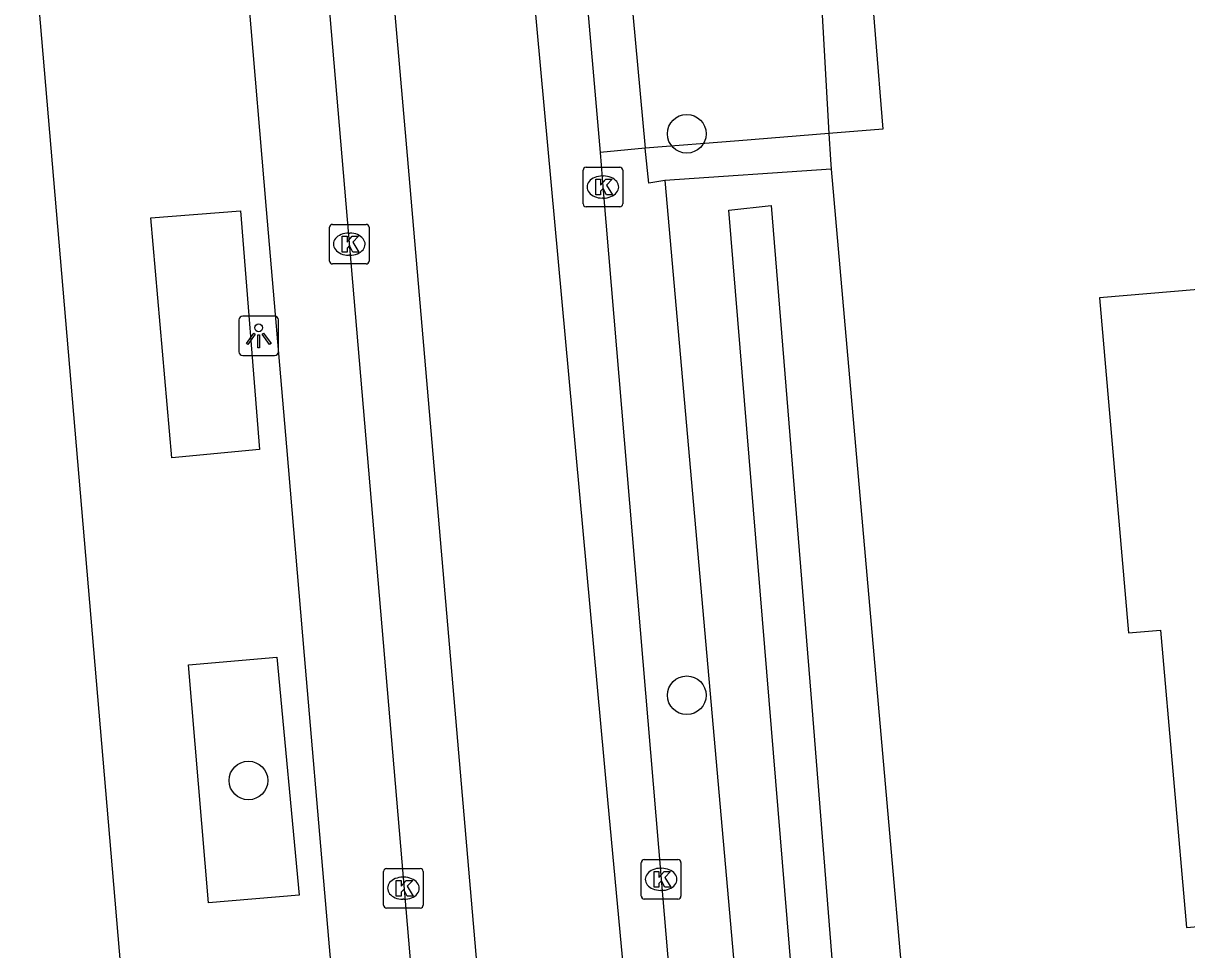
# Model space of a CAD drawing. Extents: x 163427 to 164190, y 380331 to 381641.
# Drawn here: x 163943.65 to 163973.08, y 381152.36 to 381175.8 of the extents above; entities that cross this region are included whole.
import ezdxf

# ---------------------------------------------------------------- set-up
doc = ezdxf.new("R2010")
doc.units = 0
for name, color, linetype in [('IMGEO_Boom', 7, 'Continuous'), ('IMGEO_Erf', 7, 'Continuous'), ('IMGEO_Groenvoorziening', 7, 'Continuous'), ('IMGEO_Haag', 7, 'Continuous'), ('IMGEO_Kolk', 7, 'Continuous'), ('IMGEO_Lichtpunt', 7, 'Continuous'), ('IMGEO_Pand', 7, 'Continuous'), ('IMGEO_Rijbaan_lokaal_gesloten', 7, 'Continuous'), ('IMGEO_Voetpad_open', 7, 'Continuous'), ('IMGEO_Waterloop', 7, 'Continuous')]:
    doc.layers.add(name, color=color, linetype=linetype)

msp = doc.modelspace()

# ---------------------------------------------------------------- linework, layer by layer
at = {"layer": 'IMGEO_Boom'}
for centre in [(163960.43, 381173), (163960.43, 381158.8), (163949.343, 381156.645)]:
    msp.add_circle(centre, 0.489, dxfattribs=at)
at = {"layer": 'IMGEO_Erf'}
msp.add_lwpolyline([(163964.083, 381172.104), (163967.761, 381130.27)], dxfattribs=at)
at = {"layer": 'IMGEO_Groenvoorziening'}
msp.add_lwpolyline([(163959.878, 381171.815), (163963.576, 381129.903)], dxfattribs=at)
at = {"layer": 'IMGEO_Haag'}
for points in [[(163964.024, 381173.01), (163964.061, 381172.354), (163964.083, 381172.104)], [(163959.878, 381171.815), (163959.471, 381171.754), (163959.374, 381172.633)], [(163964.083, 381172.104), (163959.878, 381171.815)]]:
    msp.add_lwpolyline(points, dxfattribs=at)
at = {"layer": 'IMGEO_Kolk'}
for p, q in [((163957.882, 381172.154), (163958.734, 381172.154)), ((163957.807, 381171.228), (163957.807, 381172.08)), ((163958.295, 381171.934), (163958.32, 381171.934)), ((163958.808, 381172.08), (163958.808, 381171.228)), ((163958.318, 381171.374), (163958.293, 381171.374)), ((163958.734, 381171.154), (163957.882, 381171.154)), ((163951.467, 381170.709), (163952.319, 381170.709)), ((163951.392, 381169.783), (163951.392, 381170.635)), ((163951.88, 381170.489), (163951.905, 381170.489)), ((163952.393, 381170.635), (163952.393, 381169.783)), ((163951.903, 381169.929), (163951.878, 381169.929)), ((163952.319, 381169.709), (163951.467, 381169.709)), ((163959.28, 381153.719), (163959.28, 381154.571)), ((163959.355, 381154.645), (163960.207, 381154.645)), ((163960.281, 381154.571), (163960.281, 381153.719)), ((163952.762, 381153.494), (163952.762, 381154.346)), ((163952.837, 381154.42), (163953.689, 381154.42)), ((163953.25, 381154.2), (163953.275, 381154.2)), ((163953.763, 381154.346), (163953.763, 381153.494)), ((163959.768, 381154.425), (163959.793, 381154.425)), ((163953.273, 381153.64), (163953.248, 381153.64)), ((163960.207, 381153.645), (163959.355, 381153.645)), ((163959.791, 381153.865), (163959.766, 381153.865)), ((163953.689, 381153.42), (163952.837, 381153.42))]:
    msp.add_line(p, q, dxfattribs=at)
for points in [[(163957.882, 381172.154), (163958.734, 381172.154)], [(163957.807, 381171.228), (163957.807, 381172.08)], [(163958.128, 381171.854), (163958.251, 381171.854), (163958.251, 381171.703), (163958.381, 381171.854), (163958.545, 381171.854), (163958.399, 381171.703), (163958.552, 381171.454), (163958.4, 381171.454), (163958.315, 381171.618), (163958.251, 381171.551), (163958.251, 381171.454), (163958.128, 381171.454), (163958.128, 381171.854)], [(163958.808, 381172.08), (163958.808, 381171.228)], [(163958.734, 381171.154), (163957.882, 381171.154)], [(163951.467, 381170.709), (163952.319, 381170.709)], [(163951.392, 381169.783), (163951.392, 381170.635)], [(163951.713, 381170.409), (163951.836, 381170.409), (163951.836, 381170.258), (163951.966, 381170.409), (163952.13, 381170.409), (163951.984, 381170.258), (163952.137, 381170.009), (163951.985, 381170.009), (163951.9, 381170.173), (163951.836, 381170.106), (163951.836, 381170.009), (163951.713, 381170.009), (163951.713, 381170.409)], [(163952.393, 381170.635), (163952.393, 381169.783)], [(163952.319, 381169.709), (163951.467, 381169.709)], [(163959.28, 381153.719), (163959.28, 381154.571)], [(163959.355, 381154.645), (163960.207, 381154.645)], [(163960.281, 381154.571), (163960.281, 381153.719)], [(163952.762, 381153.494), (163952.762, 381154.346)], [(163952.837, 381154.42), (163953.689, 381154.42)], [(163953.763, 381154.346), (163953.763, 381153.494)], [(163959.601, 381154.345), (163959.724, 381154.345), (163959.724, 381154.194), (163959.854, 381154.345), (163960.018, 381154.345), (163959.872, 381154.194), (163960.025, 381153.945), (163959.873, 381153.945), (163959.788, 381154.109), (163959.724, 381154.042), (163959.724, 381153.945), (163959.601, 381153.945), (163959.601, 381154.345)], [(163953.083, 381154.12), (163953.206, 381154.12), (163953.206, 381153.969), (163953.336, 381154.12), (163953.5, 381154.12), (163953.354, 381153.969), (163953.507, 381153.72), (163953.355, 381153.72), (163953.27, 381153.884), (163953.206, 381153.817), (163953.206, 381153.72), (163953.083, 381153.72), (163953.083, 381154.12)], [(163960.207, 381153.645), (163959.355, 381153.645)], [(163953.689, 381153.42), (163952.837, 381153.42)]]:
    msp.add_lwpolyline(points, dxfattribs=at)
for centre, start, end in [((163957.884, 381172.078), 91.552, 178.448), ((163957.884, 381172.078), 91.552, 178.448), ((163958.732, 381172.078), 1.552, 88.448), ((163958.732, 381172.078), 1.552, 88.448), ((163957.884, 381171.23), 181.552, 268.448), ((163957.884, 381171.23), 181.552, 268.448), ((163958.732, 381171.23), 271.552, 358.448), ((163958.732, 381171.23), 271.552, 358.448), ((163951.469, 381170.633), 91.552, 178.448), ((163951.469, 381170.633), 91.552, 178.448), ((163952.317, 381170.633), 1.552, 88.448), ((163952.317, 381170.633), 1.552, 88.448), ((163951.469, 381169.785), 181.552, 268.448), ((163951.469, 381169.785), 181.552, 268.448), ((163952.317, 381169.785), 271.552, 358.448), ((163952.317, 381169.785), 271.552, 358.448), ((163959.357, 381154.569), 91.552, 178.448), ((163959.357, 381154.569), 91.552, 178.448), ((163960.205, 381154.569), 1.552, 88.448), ((163960.205, 381154.569), 1.552, 88.448), ((163952.839, 381154.344), 91.552, 178.448), ((163952.839, 381154.344), 91.552, 178.448), ((163953.687, 381154.344), 1.552, 88.448), ((163953.687, 381154.344), 1.552, 88.448), ((163959.357, 381153.721), 181.552, 268.448), ((163959.357, 381153.721), 181.552, 268.448), ((163960.205, 381153.721), 271.552, 358.448), ((163960.205, 381153.721), 271.552, 358.448), ((163952.839, 381153.496), 181.552, 268.448), ((163952.839, 381153.496), 181.552, 268.448), ((163953.687, 381153.496), 271.552, 358.448), ((163953.687, 381153.496), 271.552, 358.448)]:
    msp.add_arc(centre, 0.0765, start, end, dxfattribs=at)
for centre, major_axis, ratio, start_param, end_param in [((163958.294, 381171.654), (-0.387, 0.002), 0.722429, 4.712389, 7.853982), ((163958.319, 381171.654), (-0.39, 0.002), 0.717154, 1.570796, 4.712389), ((163951.879, 381170.209), (-0.387, 0.002), 0.722429, 4.712389, 7.853982), ((163951.904, 381170.209), (-0.39, 0.002), 0.717154, 1.570796, 4.712389), ((163953.249, 381153.92), (-0.387, 0.002), 0.722429, 4.712389, 7.853982), ((163953.274, 381153.92), (-0.39, 0.002), 0.717154, 1.570796, 4.712389), ((163959.767, 381154.145), (-0.387, 0.002), 0.722429, 4.712389, 7.853982), ((163959.792, 381154.145), (-0.39, 0.002), 0.717154, 1.570796, 4.712389)]:
    msp.add_ellipse(centre, major_axis=major_axis, ratio=ratio, start_param=start_param, end_param=end_param, dxfattribs=at)
at = {"layer": 'IMGEO_Lichtpunt'}
for p, q in [((163950.005, 381168.391), (163949.197, 381168.391)), ((163950.005, 381168.391), (163949.197, 381168.391)), ((163949.103, 381168.296), (163949.103, 381167.489)), ((163949.103, 381168.296), (163949.103, 381167.489)), ((163950.099, 381167.489), (163950.099, 381168.296)), ((163950.099, 381167.489), (163950.099, 381168.296)), ((163949.197, 381167.395), (163950.005, 381167.395)), ((163949.197, 381167.395), (163950.005, 381167.395))]:
    msp.add_line(p, q, dxfattribs=at)
for points in [[(163949.477, 381167.96), (163949.516, 381167.932), (163949.328, 381167.67), (163949.29, 381167.697), (163949.477, 381167.96)], [(163949.579, 381167.912), (163949.626, 381167.912), (163949.626, 381167.59), (163949.579, 381167.59), (163949.579, 381167.912)], [(163949.689, 381167.932), (163949.727, 381167.959), (163949.914, 381167.697), (163949.875, 381167.669), (163949.689, 381167.932)]]:
    msp.add_lwpolyline(points, dxfattribs=at)
msp.add_circle((163949.602, 381168.094), 0.0994, dxfattribs=at)
for centre, start, end in [((163949.197, 381168.296), 90, 180), ((163949.197, 381168.296), 90, 180), ((163950.005, 381168.296), 0, 90), ((163950.005, 381168.296), 0, 90), ((163949.197, 381167.489), 180, 270), ((163949.197, 381167.489), 180, 270), ((163950.005, 381167.489), 270, 0), ((163950.005, 381167.489), 270, 360)]:
    msp.add_arc(centre, 0.0946, start, end, dxfattribs=at)
at = {"layer": 'IMGEO_Pand'}
msp.add_lwpolyline([(163983.031, 381169.871), (163980.941, 381169.692), (163980.447, 381175.455), (163978.459, 381175.29), (163973.476, 381174.877), (163973.96, 381169.113), (163970.866, 381168.851), (163971.602, 381160.378), (163972.411, 381160.447), (163973.065, 381152.923), (163977.991, 381153.351), (163977.338, 381160.87), (163983.756, 381161.42), (163983.031, 381169.871)], dxfattribs=at)
at = {"layer": 'IMGEO_Rijbaan_lokaal_gesloten'}
for points in [[(163964.785, 381071.085), (163965.022, 381072.335), (163965.123, 381074.279), (163965.055, 381076.189), (163964.92, 381078.32), (163964.519, 381083.831), (163961.605, 381116.392), (163960.734, 381129.362), (163959.729, 381140.623), (163959.405, 381145.199), (163959.542, 381145.211), (163959.343, 381147.482), (163959.243, 381147.473), (163958.43, 381156.155), (163955.126, 381192.205), (163954.392, 381200.62), (163955.843, 381200.674)], [(163949.339, 381200.263), (163951.02, 381200.319), (163951.421, 381194.676), (163953.356, 381172.452), (163955.532, 381147.148), (163954.94, 381147.096), (163955.139, 381144.825), (163955.706, 381144.875), (163956.194, 381138.505), (163958.336, 381112.694), (163961.39, 381077.786), (163961.505, 381075.485), (163961.437, 381074.145), (163961.069, 381072.737), (163960.198, 381071.028), (163959.492, 381070.181)], [(163949.339, 381200.263), (163958.804, 381089.012)], [(163957.826, 381177.285), (163958.236, 381172.53)], [(163958.236, 381172.53), (163958.314, 381171.564), (163959.779, 381154.151), (163960.923, 381140.74), (163961.937, 381128.781)]]:
    msp.add_lwpolyline(points, dxfattribs=at)
at = {"layer": 'IMGEO_Voetpad_open'}
for points in [[(163941.853, 381200.072), (163942.036, 381199.692), (163952.531, 381076.448)], [(163951.732, 381148.533), (163951.276, 381153.805), (163950.764, 381159.81), (163950.314, 381165.084), (163949.802, 381171.089), (163949.351, 381176.388), (163947.543, 381196.937)], [(163963.756, 381177.811), (163964.997, 381177.914), (163965.387, 381173.121), (163964.024, 381173.01)], [(163963.756, 381177.811), (163964.024, 381173.01)], [(163958.94, 381177.411), (163959.374, 381172.633)], [(163964.024, 381173.01), (163961.75, 381172.826), (163959.374, 381172.633)], [(163959.374, 381172.633), (163958.236, 381172.53)], [(163949.14, 381171.049), (163949.619, 381165.02), (163947.401, 381164.805), (163946.871, 381170.873), (163949.14, 381171.049)], [(163950.064, 381159.767), (163950.625, 381153.743), (163948.336, 381153.551), (163947.824, 381159.57), (163950.064, 381159.767)]]:
    msp.add_lwpolyline(points, dxfattribs=at)
at = {"layer": 'IMGEO_Waterloop'}
msp.add_lwpolyline([(163961.497, 381171.065), (163962.565, 381171.188), (163963.592, 381158.519), (163965.768, 381131.086), (163964.783, 381131.127), (163961.497, 381171.065)], dxfattribs=at)

doc.saveas('drawing.dxf')
